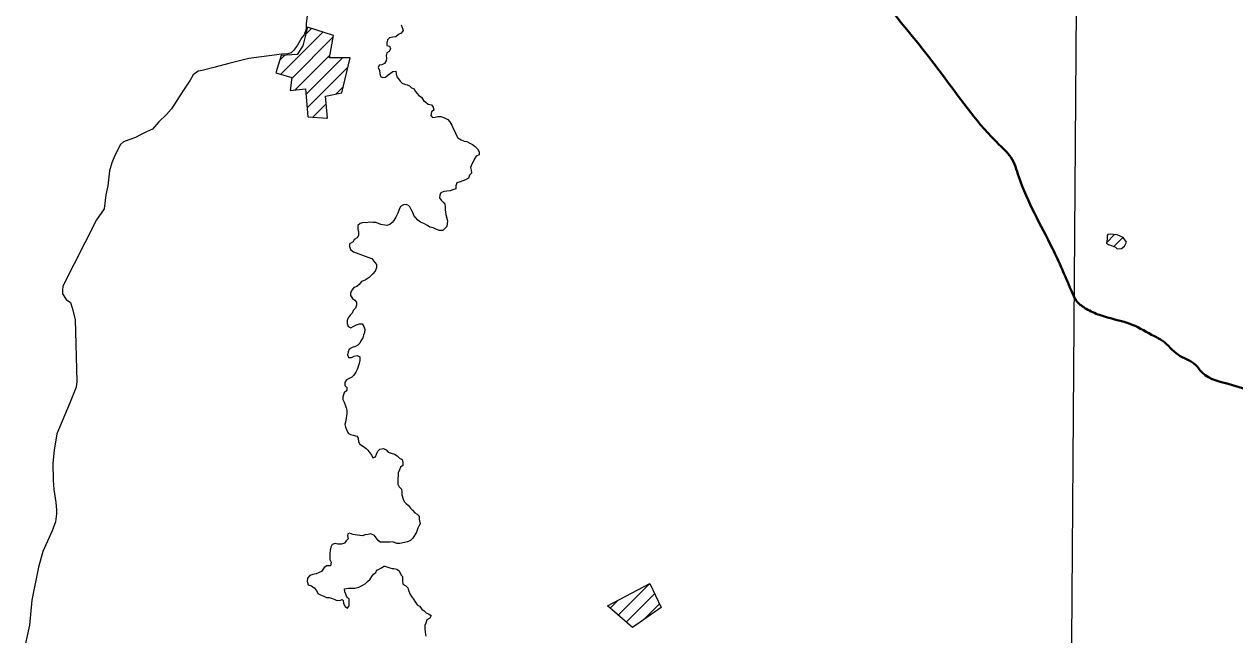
# Model space of a CAD drawing. Extents: x 553962 to 842807, y 8883888 to 9032388.
# Drawn here: x 614589 to 619151, y 8906757 to 8909058 of the extents above; entities that cross this region are included whole.
import ezdxf

# ---------------------------------------------------------------- set-up
doc = ezdxf.new("R2010")
doc.units = 0
doc.header["$LTSCALE"] = 160
doc.layers.add('6', color=7, linetype='Continuous', lineweight=13)

msp = doc.modelspace()

# ---------------------------------------------------------------- linework, layer by layer
at = {"layer": '6'}
for p, q in [((615555, 8908868.9), (615714.5, 8909028.4)), ((615596.6, 8908853.9), (615753, 8909010.4)), ((615649.7, 8909020.2), (615671.6, 8909042.1)), ((615551, 8908921.5), (615570.3, 8908940.8)), ((615609.5, 8908810.3), (615740.3, 8908941.1)), ((615650.5, 8908794.7), (615787.5, 8908931.8)), ((615655.1, 8908742.7), (615808.4, 8908896.1)), ((615763.9, 8908795), (615790.3, 8908821.4)), ((615676.6, 8908707.7), (615726.4, 8908757.5)), ((615729.6, 8908704.1), (615731.2, 8908705.7)), ((618667.8, 8908235.7), (618697.2, 8908265)), ((618694.5, 8908219.9), (618729.1, 8908254.5)), ((616826.8, 8906831.1), (616945.6, 8906949.9)), ((616857.3, 8906805), (616964, 8906911.7)), ((616796.4, 8906857.3), (616825.3, 8906886.1)), ((616921.3, 8906812.4), (616982.4, 8906873.5))]:
    msp.add_line(p, q, dxfattribs=at)
for points in [[(618663, 8924716.1), (618558.3, 8909803.7), (618472.6, 8898203.5)], [(616009.4, 8909055.4), (616012.9, 8909046), (616016.9, 8909033.7), (616009.7, 8909024.6), (615998.5, 8909019.6), (615989.3, 8909010.5), (615977.1, 8909009.5), (615964.8, 8909006.6), (615957.7, 8908999.5), (615955.6, 8908988.3), (615955.5, 8908977.1), (615965.7, 8908975), (615968.6, 8908964.8), (615964.5, 8908955.6), (615955.3, 8908950.6), (615952.2, 8908940.4), (615954.2, 8908930.2), (615953.1, 8908920), (615946.9, 8908909.9), (615936.7, 8908904.8), (615926.5, 8908903.9), (615922.4, 8908894.8), (615927.4, 8908883.5), (615929.3, 8908872.3), (615931.3, 8908861.1), (615940.4, 8908856.9), (615950.6, 8908857.9), (615959.8, 8908867), (615969, 8908873.1), (615977.2, 8908880.1), (615988.4, 8908881.1), (615990.4, 8908870.9), (615993.3, 8908859.7), (615999.4, 8908851.5), (616005.4, 8908843.3), (616012.5, 8908836.1), (616021.6, 8908832), (616031.8, 8908829.9), (616040.9, 8908825.7), (616048, 8908818.6), (616058.1, 8908814.4), (616062.1, 8908805.2), (616069.2, 8908797), (616076.3, 8908788.8), (616085.4, 8908782.7), (616093.4, 8908770.4), (616102.6, 8908764.2), (616110.6, 8908757), (616122.8, 8908753.9), (616129.9, 8908745.7), (616131.8, 8908734.5), (616123.7, 8908727.4), (616120.5, 8908714.2), (616126.6, 8908706), (616136.8, 8908708), (616146.9, 8908709.9), (616159.1, 8908709.9), (616172.3, 8908705.7), (616184.5, 8908698.5), (616192.6, 8908690.3), (616200.6, 8908677), (616204.6, 8908664.7), (616211.7, 8908653.5), (616216.7, 8908641.2), (616222.7, 8908630)], [(616222.7, 8908630), (616234.8, 8908621.8), (616246, 8908616.6), (616256.2, 8908615.5), (616265.3, 8908611.4), (616277.4, 8908604.2), (616288.6, 8908597), (616296.7, 8908588.8), (616302.7, 8908577.5), (616302.6, 8908565.3), (616291.4, 8908560.3), (616285.2, 8908551.1), (616281.1, 8908542), (616275.9, 8908530.8), (616270.7, 8908517.6), (616272.7, 8908507.4), (616273.6, 8908497.2), (616266.5, 8908489.1), (616262.3, 8908477.9), (616251.1, 8908471.9), (616241.9, 8908467.9), (616231.7, 8908463.9), (616219.5, 8908459.9), (616215.3, 8908448.7), (616215.2, 8908437.5), (616204, 8908433.5), (616193.8, 8908430.5), (616181.6, 8908428.5), (616169.4, 8908427.6), (616159.2, 8908422.6), (616155.1, 8908413.4), (616154, 8908403.2), (616160, 8908395.1), (616167.1, 8908387.9), (616174.2, 8908379.7), (616175.1, 8908369.5), (616175, 8908358.3)], [(616175, 8908358.3), (616178, 8908341.3), (616178, 8908341.3), (616184.1, 8908316.9), (616181.1, 8908295.6), (616165.8, 8908280.4), (616152.6, 8908280.4), (616137.4, 8908287), (616130, 8908290.2), (616117.7, 8908292.7), (616107.9, 8908299.2), (616094.8, 8908307.4), (616082.5, 8908312.3), (616072.2, 8908319.8), (616064, 8908328.4), (616056.9, 8908337.6), (616052.9, 8908347.8), (616046.9, 8908360.1), (616041.9, 8908370.3), (616036.2, 8908374.8), (616028.1, 8908378.1), (616018.5, 8908377.6), (616006.3, 8908371.6), (616001.1, 8908359.7), (615996.4, 8908346.4), (615988.8, 8908331.2), (615981.2, 8908317.9), (615975.5, 8908310.3), (615966, 8908303.7), (615954.7, 8908298.9), (615940.5, 8908301.8), (615932.9, 8908302.7), (615923.4, 8908306.5), (615913.3, 8908311.1), (615902.1, 8908311.1), (615889.9, 8908312.2), (615877.9, 8908309.4), (615865.6, 8908310.3), (615855.2, 8908306.5), (615845.7, 8908298.9), (615846.1, 8908297.2), (615846, 8908285), (615848.9, 8908274.8), (615848.8, 8908261.6), (615842.7, 8908252.4), (615832.5, 8908246.4), (615828, 8908237.9), (615814.8, 8908230.5), (615814.8, 8908230.5), (615814.8, 8908219.9), (615818, 8908208.8), (615830.1, 8908200.5), (615882.9, 8908179.8), (615898.8, 8908174.7), (615910.1, 8908160.5), (615915.8, 8908151.9), (615916.4, 8908140), (615910.9, 8908127.7), (615902.7, 8908116.7), (615889, 8908102.9), (615873.8, 8908093.3), (615867, 8908090.6), (615859.9, 8908088.3), (615850.6, 8908077.1), (615842.5, 8908070.1)], [(615842.5, 8908070.1), (615831.2, 8908066.1), (615824.1, 8908056.9), (615817.9, 8908045.8), (615817.8, 8908035.6), (615825.9, 8908024.3), (615834, 8908018.2), (615841, 8908010), (615841, 8907999.8), (615836.8, 8907987.6), (615828.6, 8907978.5), (615824.5, 8907969.3), (615817.3, 8907961.2), (615809.1, 8907951.1), (615806, 8907940.9), (615805.9, 8907930.7), (615809.9, 8907918.5), (615819, 8907914.3), (615828.2, 8907918.4), (615840.4, 8907925.4), (615851.7, 8907928.4), (615861.8, 8907928.3), (615868.9, 8907919.1), (615871.8, 8907907.9), (615870.8, 8907896.7), (615866.6, 8907886.5), (615864.5, 8907876.3), (615857.3, 8907865.2), (615853.2, 8907856.1), (615846, 8907847.9), (615836.8, 8907843.9), (615824.6, 8907839.9), (615813.4, 8907833.9), (615809.2, 8907823.7), (615807.1, 8907812.5), (615811.1, 8907802.3), (615822.3, 8907802.2)], [(615822.3, 8907802.2), (615832.5, 8907807.3), (615843.7, 8907809.2), (615853.8, 8907804.1), (615853.8, 8907791.9), (615850.6, 8907779.7), (615846.5, 8907768.5), (615843.3, 8907757.3), (615838.2, 8907747.1), (615831, 8907735), (615823.8, 8907727.9), (615803.4, 8907717.8), (615797.2, 8907707.7), (615797.2, 8907696.5), (615804.2, 8907689.3), (615804.1, 8907677.1), (615794.9, 8907669), (615789.7, 8907653.7), (615789.7, 8907643.5), (615793.7, 8907633.3), (615797.7, 8907623.1), (615801.7, 8907612.9), (615804.7, 8907602.7), (615804.6, 8907589.4), (615801.4, 8907574.2), (615800.3, 8907563), (615797.2, 8907549.8), (615799.1, 8907539.6), (615803.1, 8907530.4), (615809.2, 8907517.1), (615818.3, 8907511.9), (615828.4, 8907509.8), (615841.6, 8907505.7), (615847.7, 8907497.5), (615848.6, 8907484.2), (615853.6, 8907475), (615866.8, 8907466.8), (615876.9, 8907459.6), (615884, 8907452.4), (615891, 8907443.2), (615898.1, 8907433), (615902.1, 8907423.8), (615912.3, 8907427.8), (615916.4, 8907437.9), (615921.6, 8907449.1), (615928.8, 8907456.2), (615942, 8907459.2), (615952.1, 8907454), (615960.2, 8907445.8), (615971.4, 8907441.7), (615983.6, 8907437.5), (615993.7, 8907431.3), (616002.8, 8907423.1), (616012.9, 8907418), (616014.9, 8907406.8), (616014.8, 8907395.6), (616006.6, 8907388.5), (616002.5, 8907378.3), (615998.3, 8907367.1), (615997.2, 8907356.9), (615996.2, 8907345.8), (615996.1, 8907335.6), (615996, 8907324.3), (616001, 8907315.2), (616010.1, 8907305.9)], [(616010.1, 8907305.9), (616012.1, 8907295.7), (616012, 8907284.5), (616017, 8907268.2), (616021, 8907259), (616028.1, 8907251.8), (616037.2, 8907244.6), (616044.2, 8907234.4), (616052.3, 8907226.2), (616060.4, 8907217), (616069.5, 8907211.8), (616076.6, 8907203.6), (616076.5, 8907192.4), (616078.1, 8907186.9), (616081, 8907175.5), (616075.3, 8907166.9), (616072.4, 8907158.4), (616066.7, 8907144.1), (616052.5, 8907121.3), (616043.9, 8907112.7), (616032.5, 8907107), (616004, 8907101.3), (615992.6, 8907101.3), (615977.2, 8907107.5), (615966, 8907106.5), (615953.8, 8907105.6), (615943.7, 8907105.7), (615930.4, 8907105.7), (615922.3, 8907111.9), (615915.3, 8907122.1), (615908.2, 8907131.3), (615895, 8907137.6), (615884.8, 8907134.6), (615871.6, 8907133.6), (615864.6, 8907129.9), (615852.8, 8907131.6), (615836, 8907133.3)], [(615836, 8907133.3), (615827.6, 8907134.9), (615814.2, 8907140), (615808.6, 8907137.1), (615807.5, 8907129.9), (615809.2, 8907118.1), (615801.3, 8907110.6), (615795.1, 8907102.5), (615783.9, 8907098.5), (615770.7, 8907098.6), (615760.5, 8907101.7), (615749.3, 8907097.7), (615744.1, 8907087.6), (615741, 8907076.4), (615740.9, 8907063.2), (615739.8, 8907053), (615739.8, 8907040.7), (615745.8, 8907030.5), (615742.6, 8907017.3), (615729.4, 8907016.4), (615719.2, 8907010.3), (615708.9, 8906996.1), (615699.8, 8906992.1), (615688.5, 8906987.1), (615676.3, 8906984.1), (615665.1, 8906980.1), (615655.8, 8906970), (615654.8, 8906958.8), (615658.7, 8906945.5), (615670.9, 8906941.3), (615681, 8906934.2), (615690.1, 8906923.9), (615695.1, 8906912.7), (615705.3, 8906907.5), (615717.4, 8906902.3), (615727.6, 8906897.2), (615737.8, 8906897.1), (615747.1, 8906894.6), (615758.8, 8906889.6), (615767.2, 8906886.2), (615780.7, 8906887.9), (615787.4, 8906889.6), (615790.6, 8906886.6), (615791.5, 8906875.4), (615797.5, 8906863.1), (615806.7, 8906857.9), (615812.8, 8906866.1), (615812.9, 8906878.3), (615813, 8906891.5), (615804.9, 8906898.7), (615800.9, 8906909.9), (615796.9, 8906919.1), (615796, 8906930.3), (615810.2, 8906933.3), (615821.4, 8906933.2), (615834.6, 8906933.2), (615849.9, 8906937.1), (615864.2, 8906944.2), (615873.4, 8906949.2), (615882.6, 8906957.3), (615891.8, 8906966.4), (615898, 8906976.6), (615905.2, 8906985.7), (615913.4, 8906991.8), (615917.5, 8907001.9)], [(615917.5, 8907001.9), (615921.4, 8907001.4), (615935.6, 8907010), (615944.2, 8907015.7), (615947, 8907015.7), (615967, 8907010), (615975.5, 8907007.1), (615981.2, 8907007.1), (615992.6, 8907004.3), (616001.2, 8906998.6), (616009.7, 8906981.4), (616014, 8906976.8), (616013.9, 8906962.6), (616015.8, 8906948.3), (616026.9, 8906941.1), (616034, 8906933.9), (616038, 8906921.7), (616042, 8906911.5), (616048, 8906901.2), (616055.1, 8906891), (616062.1, 8906880.8), (616069.2, 8906870.5), (616078.3, 8906864.4), (616086.4, 8906854.1), (616095.5, 8906846.9), (616103.6, 8906839.8), (616112.7, 8906835.6), (616121.8, 8906829.4), (616116.6, 8906819.3), (616106.4, 8906813.2), (616102.3, 8906801), (616098.1, 8906791.9), (616098.1, 8906780.7), (616100, 8906766.4), (616101.9, 8906752.1)]]:
    msp.add_lwpolyline(points, dxfattribs=at)
at = {"layer": '6', "lineweight": 25}
for points in [[(615658.6, 8909118.9), (615650.8, 8909060.3), (615650.7, 8909038.9), (615643.5, 8909018.5), (615634.3, 8909007.3), (615618.9, 8908978.8), (615603.5, 8908958.5), (615594.3, 8908950.4), (615582.5, 8908946.1), (615559.6, 8908945.5)], [(615559.6, 8908945.5), (615435.3, 8908928.2), (615359.8, 8908910), (615307.8, 8908895.9), (615258.9, 8908883.7), (615244.6, 8908880.7), (615225.2, 8908867.5), (615213.9, 8908847.1), (615184.2, 8908802.4), (615144.2, 8908739.3), (615124.8, 8908717.9), (615096.2, 8908690.5), (615071.6, 8908663), (615049.2, 8908652.8), (615024.7, 8908639.7), (615007.8, 8908631.5), (614982.8, 8908622.4), (614962.4, 8908615.3), (614951.2, 8908604.1), (614928.6, 8908560.4), (614919.3, 8908535.9), (614910.1, 8908505.4), (614903.7, 8908449.3), (614896.5, 8908414.7), (614890.2, 8908361.8), (614860.5, 8908321.1), (614734.2, 8908070.7), (614733.2, 8908055.4), (614733.1, 8908042.1), (614746.3, 8908020.7), (614763.6, 8908009.5), (614769.6, 8907989.1), (614780.6, 8907945.3), (614786.9, 8907711.9), (614783.8, 8907690.6), (614762.2, 8907633.5), (614711.8, 8907514.4), (614701.4, 8907453.3), (614696.1, 8907403.4), (614697.9, 8907340.2), (614700.8, 8907304.6), (614707.8, 8907255.7), (614709.7, 8907228.2), (614710.7, 8907212.9), (614706.5, 8907182.3), (614694.2, 8907148.7), (614659.2, 8907071.3), (614642.7, 8907012.3), (614616.8, 8906887), (614608.3, 8906793.3), (614588.6, 8906701.6)]]:
    msp.add_lwpolyline(points, dxfattribs=at)
at = {"layer": '6'}
for points in [[(615656.2, 8909047), (615638.8, 8908975.8), (615617.5, 8908943.2), (615556.6, 8908940.1), (615536.8, 8908874.1), (615597, 8908856.8), (615590.3, 8908808.4), (615648.8, 8908814.2), (615658, 8908708.9), (615731.3, 8908704), (615723.8, 8908786.2), (615785, 8908799.6), (615817.1, 8908931.8), (615738.6, 8908931.7), (615754, 8909015.7)], [(618729.8, 8908254.2), (618707.5, 8908263.9), (618680.9, 8908266.8), (618672.1, 8908265.5), (618669.1, 8908261.2), (618669.9, 8908249.9), (618668.6, 8908238.7), (618667, 8908232.2), (618674.8, 8908227.9), (618687.9, 8908222.6), (618700.8, 8908217.5), (618706.7, 8908211.8), (618723.8, 8908212.4), (618734.6, 8908221.5), (618742.6, 8908236.5)], [(616786.7, 8906865.6), (616945.6, 8906950.1), (616989.1, 8906859.5), (616881.1, 8906784.5)]]:
    msp.add_lwpolyline(points, close=True, dxfattribs=at)
at = {"layer": '6', "lineweight": 40}
msp.add_spline([(615971.7, 8911432.5), (616138.5, 8911227.2), (616313.3, 8911009), (616504.8, 8910771.9), (616895.5, 8910293.3), (617079.2, 8910062.8), (617725.5, 8909265.3), (618056.1, 8908857.7), (618263.2, 8908603.7), (618306.6, 8908556.9), (618336.6, 8908483.4), (618463.5, 8908212.8), (618533.7, 8908055.7), (618557.1, 8908012.3), (618590.5, 8907985.6), (618640.6, 8907962.2), (618764.1, 8907925.4), (618847.6, 8907882), (618877.7, 8907865.3), (618937.8, 8907811.8), (618997.9, 8907778.4), (619028, 8907745), (619141.5, 8907698.2), (619241.7, 8907674.8), (619372, 8907724.9), (619488.8, 8907801.8), (619552.3, 8907878.6), (619575.7, 8907905.4), (619599.1, 8907898.7), (619632.5, 8907871.9), (619679.2, 8907871.9), (619782.8, 8907918.7), (619872.9, 8907952.1), (619949.7, 8907952.1), (620026.6, 8907932.1), (620080, 8907908.7), (620120.1, 8907902), (620166.8, 8907932.1), (620233.6, 8907952.1), (620300.4, 8907958.8), (620363.9, 8907992.2), (620444, 8908052.4), (620517.5, 8908095.8), (620586.9, 8908115.3)], degree=3, dxfattribs=at)
at = {"layer": '6', "lineweight": 25}
msp.add_spline([(618533.2, 8906436.6), (618640.7, 8906494.3), (618718.4, 8906559.7), (618763.3, 8906617), (618820.6, 8906641.5), (619016.9, 8906678.3), (619176.3, 8906711), (619254, 8906735.6), (619352.2, 8906825.5), (619442.1, 8906899.1), (619532.1, 8907042.2), (619630.2, 8907238.5), (619687.5, 8907398), (619720.2, 8907528.8), (619740.6, 8907635.2), (619765.2, 8907684.2), (619806, 8907741.5), (619834.7, 8907831.4), (619871.5, 8907884.6), (619957.3, 8907905), (620026.8, 8907892.8), (620094.6, 8907904)], degree=3, dxfattribs=at)

doc.saveas('drawing.dxf')
